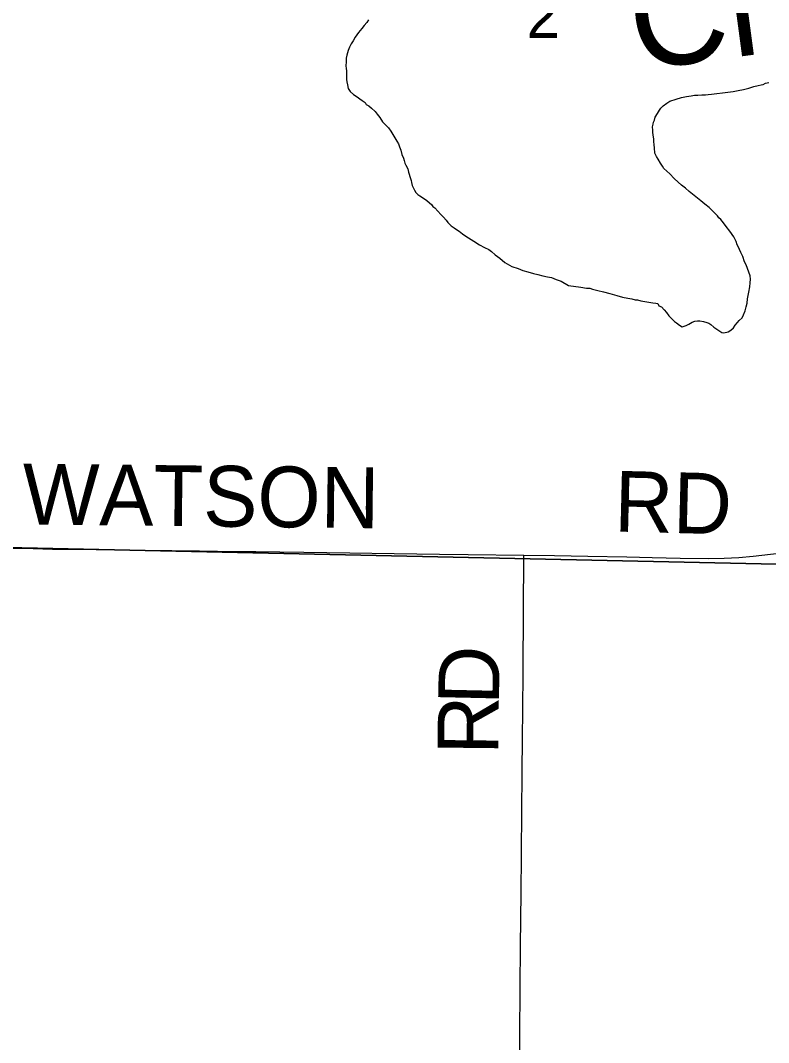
# Model space of a CAD drawing. Extents: x 0 to 34, y 0 to 22.
# Drawn here: x 5.383 to 6.082, y 14.904 to 15.859 of the extents above; entities that cross this region are included whole.
import ezdxf

# ---------------------------------------------------------------- set-up
doc = ezdxf.new("R2010")
doc.units = 0
for name, color, linetype in [('GM_X_County_Road', 7, 'Continuous'), ('GM_X_County_Road_Text', 7, 'Continuous'), ('GM_X_Minor_River', 7, 'Continuous'), ('GM_X_Minor_River_Text', 7, 'Continuous'), ('GM_X_Section', 7, 'Continuous'), ('GM_X_Section_Text', 7, 'Continuous'), ('GM_X_Township_Road', 7, 'Continuous'), ('GM_X_Township_Road_Text', 7, 'Continuous')]:
    doc.layers.add(name, color=color, linetype=linetype)

msp = doc.modelspace()

# ---------------------------------------------------------------- linework, layer by layer
at = {"layer": 'GM_X_County_Road'}
for points in [[(5.8533, 15.35976), (5.88204, 15.35925), (5.91312, 15.35871), (5.94978, 15.35821), (5.97338, 15.35756), (5.99949, 15.35698), (6.02623, 15.35651), (6.04056, 15.35679), (6.05424, 15.35757), (6.06789, 15.35879), (6.09199, 15.36141), (6.13209, 15.36591), (6.14628, 15.36752), (6.16729, 15.36993), (6.18453, 15.37192)], [(5.35423, 15.36659), (5.39474, 15.36584), (5.41276, 15.36534), (5.43452, 15.36512), (5.47243, 15.3645), (5.55014, 15.36373), (5.5837, 15.36322), (5.60298, 15.36295), (5.64772, 15.3624), (5.69062, 15.36191), (5.73225, 15.36116), (5.77453, 15.36051), (5.80124, 15.3603), (5.8533, 15.35976)]]:
    msp.add_lwpolyline(points, dxfattribs=at)
at = {"layer": 'GM_X_Minor_River'}
for points in [[(5.7082, 15.85999), (5.70662, 15.85736), (5.70428, 15.85475), (5.70193, 15.85176), (5.69881, 15.84802), (5.69567, 15.8439), (5.6937, 15.84052), (5.69211, 15.83751), (5.69052, 15.8345), (5.68932, 15.83148), (5.68807, 15.82694), (5.68726, 15.82429), (5.68718, 15.82087), (5.6871, 15.81706), (5.68743, 15.81439), (5.68777, 15.81248), (5.68769, 15.80905), (5.68765, 15.80677), (5.68759, 15.8041), (5.68793, 15.8022), (5.68863, 15.79913), (5.68931, 15.79569), (5.69116, 15.79298), (5.69415, 15.79025), (5.69753, 15.7879), (5.70016, 15.78631), (5.70241, 15.78474), (5.70503, 15.78278), (5.70613, 15.78085), (5.70839, 15.77966), (5.71101, 15.77732), (5.71437, 15.7742), (5.71622, 15.77187), (5.71882, 15.76877), (5.7214, 15.76452), (5.72699, 15.75907), (5.72921, 15.75598), (5.73105, 15.75289), (5.73289, 15.7498), (5.73473, 15.74671), (5.73619, 15.74402), (5.73728, 15.74133), (5.73835, 15.73826), (5.73941, 15.73405), (5.74085, 15.73059), (5.74158, 15.72867), (5.74228, 15.72599), (5.743, 15.72407), (5.74483, 15.7206), (5.74553, 15.71754), (5.74625, 15.71562), (5.74697, 15.7137), (5.74803, 15.70987), (5.74837, 15.70796), (5.74907, 15.70528), (5.75016, 15.70259), (5.75126, 15.70066), (5.75236, 15.69874), (5.75422, 15.69679), (5.7561, 15.69561), (5.75948, 15.69325), (5.76286, 15.69127), (5.7651, 15.68894), (5.76697, 15.68737), (5.76845, 15.68544), (5.77033, 15.68425), (5.77591, 15.67804)], [(6.04261, 15.6668), (6.04002, 15.67028), (6.03743, 15.67338), (6.03555, 15.67495), (6.03445, 15.67688), (6.0311, 15.68038), (6.02662, 15.68466), (6.0225, 15.6878), (6.01876, 15.69093), (6.0079, 15.69955), (6.00454, 15.70266), (6.00079, 15.70541), (5.9978, 15.70814), (5.99407, 15.71165), (5.98997, 15.71593), (5.98698, 15.71866), (5.98437, 15.72101), (5.98289, 15.72332), (5.98105, 15.72603), (5.97884, 15.72988), (5.97737, 15.7322), (5.97591, 15.73528), (5.97564, 15.74023), (5.97532, 15.74329), (5.97501, 15.74634), (5.97506, 15.74862), (5.97437, 15.75206), (5.97405, 15.75512), (5.97409, 15.75702), (5.97378, 15.76007), (5.9742, 15.76234), (5.97463, 15.76424), (5.97543, 15.76613), (5.97625, 15.76915), (5.97823, 15.77253), (5.9802, 15.77554), (5.98138, 15.77742), (5.98371, 15.77965), (5.9872, 15.78224), (5.9899, 15.78408), (5.99565, 15.78586), (6.00063, 15.78727), (6.0056, 15.7883), (6.00981, 15.78897), (6.01287, 15.78966), (6.01591, 15.78959), (6.01973, 15.78989), (6.02315, 15.78981), (6.02583, 15.79013), (6.02888, 15.79045), (6.04415, 15.79239), (6.04912, 15.79305), (6.05371, 15.79409), (6.05868, 15.79474), (6.06365, 15.79615), (6.06825, 15.79757), (6.07247, 15.79862), (6.07515, 15.79932), (6.07706, 15.79966), (6.07936, 15.80075), (6.08243, 15.80145)], [(5.77591, 15.67804), (5.77815, 15.6757), (5.78075, 15.6726), (5.78223, 15.67066), (5.78559, 15.66754), (5.78821, 15.66558), (5.79046, 15.66401), (5.79309, 15.66243), (5.79609, 15.66008), (5.79834, 15.6585), (5.80172, 15.65615), (5.8066, 15.65299), (5.81187, 15.64983), (5.81676, 15.64706), (5.82053, 15.64545), (5.82316, 15.64349), (5.82652, 15.64037), (5.83102, 15.63722), (5.8355, 15.63332), (5.84228, 15.62936), (5.84795, 15.62771), (5.85248, 15.62571), (5.85702, 15.62446), (5.86232, 15.62282), (5.86649, 15.62197), (5.87103, 15.62073), (5.87558, 15.61986), (5.87937, 15.61902), (5.88353, 15.6174), (5.88844, 15.61577), (5.89521, 15.61181), (5.9066, 15.61004), (5.91191, 15.60916), (5.91496, 15.60909), (5.9176, 15.60827), (5.92253, 15.60702), (5.92783, 15.60576), (5.93389, 15.6041), (5.94033, 15.60244), (5.94562, 15.6008), (5.95056, 15.59993), (5.95435, 15.59908), (5.95737, 15.59825), (5.95966, 15.5982), (5.96269, 15.59738), (5.97407, 15.5956), (5.97673, 15.59516), (5.97862, 15.59474), (5.97973, 15.59281), (5.98199, 15.59162), (5.98459, 15.58889), (5.98683, 15.58656), (5.98905, 15.58347), (5.9924, 15.57996), (5.99426, 15.57802), (5.99614, 15.57684), (5.99876, 15.57449), (6.00139, 15.57291), (6.00523, 15.57435), (6.00753, 15.57544), (6.01062, 15.57728), (6.01331, 15.57836), (6.0156, 15.57869), (6.01789, 15.57864), (6.0213, 15.57818), (6.02432, 15.57697), (6.02622, 15.57655), (6.0281, 15.57537), (6.03109, 15.57264), (6.0386, 15.5679), (6.0405, 15.56748), (6.04433, 15.56853), (6.04702, 15.57), (6.04935, 15.57223), (6.05093, 15.57448), (6.05327, 15.57709), (6.05483, 15.57896), (6.05755, 15.58157), (6.05875, 15.5842), (6.06035, 15.58798), (6.0612, 15.59176), (6.06203, 15.59517), (6.0625, 15.59935), (6.06377, 15.60541), (6.06464, 15.61034), (6.0651, 15.61414), (6.06517, 15.61756), (6.06486, 15.62062), (6.06379, 15.62407), (6.06234, 15.62753), (6.06127, 15.63098), (6.05981, 15.63367), (6.05801, 15.63866), (6.05619, 15.64251), (6.0551, 15.6452), (6.05401, 15.64751), (6.05292, 15.64981), (6.05184, 15.65288), (6.04964, 15.65712), (6.04595, 15.66253), (6.04261, 15.6668)]]:
    msp.add_lwpolyline(points, dxfattribs=at)
at = {"layer": 'GM_X_Section'}
for points in [[(5.38005, 16.41012), (5.38574, 16.41038), (6.38559, 16.38675), (6.36308, 15.34539), (5.35524, 15.36699)], [(5.35524, 15.36699), (6.36308, 15.34539), (6.34437, 14.33999), (5.3389, 14.36266)]]:
    msp.add_lwpolyline(points, close=True, dxfattribs=at)
at = {"layer": 'GM_X_Township_Road'}
msp.add_lwpolyline([(5.84283, 14.35023), (5.84294, 14.35412), (5.84301, 14.35661), (5.84338, 14.39329), (5.84475, 14.48964), (5.84554, 14.54808), (5.84634, 14.61645), (5.84701, 14.66867), (5.84808, 14.76006), (5.8488, 14.81601), (5.8496, 14.9105), (5.85005, 14.95526), (5.85036, 14.99443), (5.85078, 15.04416), (5.85113, 15.07897), (5.85155, 15.12186), (5.85188, 15.15357), (5.8521, 15.19149), (5.8523, 15.21201), (5.85274, 15.25304), (5.8533, 15.35976)], dxfattribs=at)

# ---------------------------------------------------------------- texts
at = {"layer": 'GM_X_County_Road_Text'}
for s, rotation, p in [('WATSON', 359.36159, (5.38461, 15.38844)), ('RD', 358.57294, (5.93748, 15.38175))]:
    msp.add_text(s, height=0.056818, rotation=rotation, dxfattribs=at).set_placement(p)
at = {"layer": 'GM_X_Minor_River_Text'}
msp.add_text('Creek', height=0.094744, rotation=7.62383, dxfattribs=at).set_placement((5.95801, 15.81261))
at = {"layer": 'GM_X_Section_Text'}
msp.add_text('2', height=0.04186, rotation=0.00001, dxfattribs=at).set_placement((5.85597, 15.84313))
at = {"layer": 'GM_X_Township_Road_Text'}
for s, rotation, p in [('D', 88.73586, (5.82996, 15.21948)), ('R', 89.38525, (5.82947, 15.17298))]:
    msp.add_text(s, height=0.05682, rotation=rotation, dxfattribs=at).set_placement(p)

doc.saveas('drawing.dxf')
